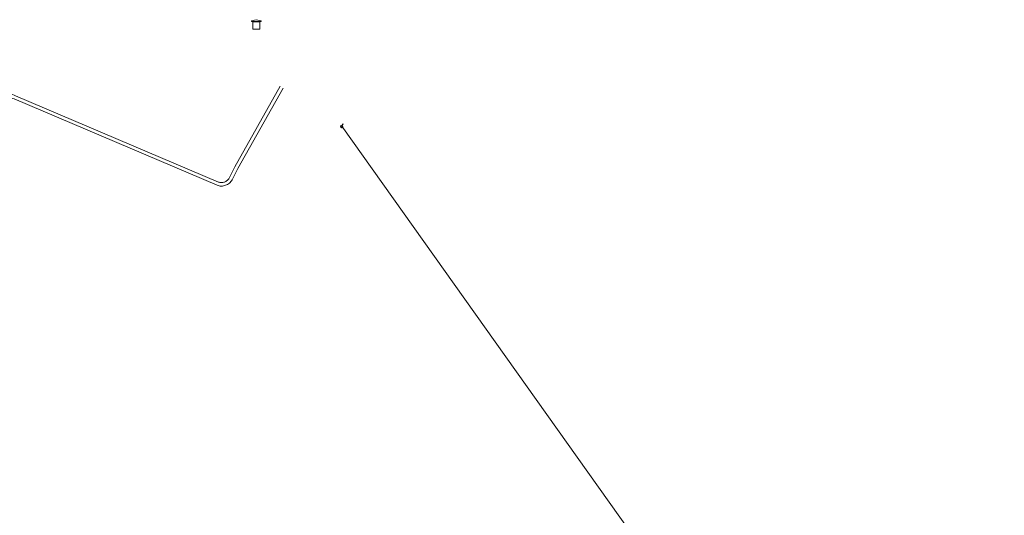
# Model space of a CAD drawing. Header units: metres. Extents: x 90551 to 91648, y 464474 to 467021.
# Tile 647 of 656: x 90861 to 90944, y 464923 to 464965. Entities that reach past the tile are written whole.
import ezdxf
from ezdxf.lldxf.tags import DXFTag

# ---------------------------------------------------------------- set-up
doc = ezdxf.new("R2010")
doc.units = ezdxf.units.M
for name, color, linetype, lineweight in [('B-OI-KL-ET_LS_230 V_UNIVERSITEIT LEIDEN-G', 190, 'KL-LS-SO', 18), ('B-OI-KL-ET_LS_HULPSTUK_LIANDER NV PAC 2AI68G2-S', 190, 'Continuous', 18), ('B-OI-KL-ET_LS_LIANDER NV PAC 2AI68G2-G', 190, 'KL-LS-SO', 18), ('B-OI-KL-ET_MS_10 KV_LIANDER NV PAC 2AI68G2-G', 130, 'KL-MS-SO', 18), ('B-OI-KL-ET_MS_HULPSTUK_LIANDER NV PAC 2AI68G2-S', 130, 'Continuous', 18)]:
    doc.layers.add(name, color=color, linetype=linetype, lineweight=lineweight)
doc.styles.add('NLCS-ISO', font='NLCS-ISO.TTF')
tags = doc.linetypes.add('KL-LS-SO', pattern='A,4,-1,[103,NLCS.SHX,S=0.75,R=0,X=0,Y=0],-1,4,-1,["L",Standard,S=1,R=0,X=0,Y=-0.5],-2', length=13).pattern_tags.tags
tags[18] = DXFTag(74, 10)
tags = doc.linetypes.add('KL-MS-SO', pattern='A,4,-1,[103,NLCS.SHX,S=0.75,R=0,X=0,Y=0],-1,4,-1,["M",Standard,S=1,R=0,X=0,Y=-0.5],-2', length=13).pattern_tags.tags
tags[18] = DXFTag(74, 10)

# ---------------------------------------------------------------- blocks, each defined once
blk = doc.blocks.new('SKL-WTB_HULP_TECHNISCH GEBOUW-SO')
at = {"color": 0, "linetype": 'ByBlock', "lineweight": 18}
for points in [[(-2, 1.5), (0, 2), (2, 1.5), (2, 1.18), (-2, 1.18)], [(-1.5, 1.02), (1.5, 1.02), (1.5, -2), (-1.5, -2)]]:
    blk.add_lwpolyline(points, close=True, dxfattribs=at)
at = {"color": 0, "linetype": 'ByBlock', "lineweight": 18, "style": 'NLCS-ISO', "flags": 1}
for tag, p in [('TYPE', (2.5, 0)), ('OMSCHRIJVING', (2.5, -3)), ('LABEL', (2.5, -1.5))]:
    blk.add_attdef(tag, p, '', height=1, dxfattribs=at)
blk = doc.blocks.new('SKL-WTB_HULP_KB MEETPUNT-SO')
at = {"linetype": 'ByBlock', "lineweight": 18}
h = blk.add_hatch(color=0, dxfattribs=at)
h.dxf.hatch_style = 1
h.paths.add_polyline_path([(0.6, 1.04), (0.26, 0.78), (0.54, 0.61)])
at = {"color": 0, "linetype": 'ByBlock', "lineweight": 18}
for points in [[(-0.4, -0.69), (0.4, 0.69)], [(0.6, 1.04), (0.26, 0.78)], [(0.26, 0.78), (0.54, 0.61)], [(0.6, 1.04), (0.54, 0.61)], [(0, -0.25), (0, -0.8)]]:
    blk.add_lwpolyline(points, dxfattribs=at)
blk.add_circle((0, 0), 0.5, dxfattribs=at)
at = {"color": 0, "linetype": 'ByBlock', "lineweight": 18, "style": 'NLCS-ISO', "flags": 1}
for tag, p in [('TYPE', (1.5, 0)), ('OMSCHRIJVING', (1.5, -3)), ('LABEL', (1.5, -1.5))]:
    blk.add_attdef(tag, p, '', height=1, dxfattribs=at)

msp = doc.modelspace()

# ---------------------------------------------------------------- linework, layer by layer
at = {"layer": 'B-OI-KL-ET_LS_230 V_UNIVERSITEIT LEIDEN-G', "flags": 128}
msp.add_lwpolyline([(90888, 464956), (90973.284, 464836.001)], dxfattribs=at)
at = {"layer": 'B-OI-KL-ET_LS_LIANDER NV PAC 2AI68G2-G', "flags": 128}
msp.add_lwpolyline([(90888, 464956), (90973.284, 464836.001)], dxfattribs=at)
at = {"layer": 'B-OI-KL-ET_MS_10 KV_LIANDER NV PAC 2AI68G2-G', "flags": 128}
for points in [[(90882.767, 464959.387), (90878.923, 464952.554), (90878.448, 464951.588), (90878.412, 464951.533), (90878.372, 464951.482), (90878.327, 464951.435), (90878.278, 464951.391), (90878.226, 464951.352), (90878.171, 464951.318), (90878.113, 464951.288), (90878.053, 464951.264), (90877.99, 464951.244), (90877.927, 464951.231), (90877.862, 464951.222), (90877.797, 464951.22), (90877.732, 464951.223), (90877.667, 464951.231), (90877.604, 464951.245), (90877.541, 464951.264), (90860.343, 464958.589), (90860.207, 464958.642), (90860.066, 464958.683), (90859.923, 464958.71), (90859.778, 464958.725), (90859.632, 464958.727), (90859.487, 464958.716), (90859.343, 464958.692), (90859.202, 464958.655), (90859.064, 464958.606), (90858.932, 464958.545), (90858.806, 464958.472), (90858.686, 464958.388), (90858.575, 464958.294), (90858.472, 464958.19), (90858.379, 464958.077), (90858.297, 464957.957)], [(90883.028, 464959.24), (90879.189, 464952.414), (90878.712, 464951.445), (90878.662, 464951.368), (90878.606, 464951.294), (90878.543, 464951.227), (90878.475, 464951.164), (90878.401, 464951.108), (90878.323, 464951.059), (90878.241, 464951.017), (90878.155, 464950.982), (90878.067, 464950.954), (90877.977, 464950.935), (90877.885, 464950.923), (90877.793, 464950.92), (90877.701, 464950.924), (90877.609, 464950.937), (90877.519, 464950.957), (90877.431, 464950.985), (90860.222, 464958.315), (90860.111, 464958.358), (90859.997, 464958.391), (90859.88, 464958.414), (90859.762, 464958.426), (90859.643, 464958.427), (90859.524, 464958.418), (90859.407, 464958.399), (90859.292, 464958.369), (90859.18, 464958.329), (90859.072, 464958.279), (90858.969, 464958.22), (90858.871, 464958.152), (90858.78, 464958.075), (90858.697, 464957.991), (90858.621, 464957.899), (90858.553, 464957.801)]]:
    msp.add_lwpolyline(points, dxfattribs=at)

# ---------------------------------------------------------------- block references
at = {"layer": 'B-OI-KL-ET_LS_HULPSTUK_LIANDER NV PAC 2AI68G2-S', "xscale": 0.2, "yscale": 0.2, "zscale": 0.2}
for name, p in [('SKL-WTB_HULP_TECHNISCH GEBOUW-SO', (90880.757, 464964.64)), ('SKL-WTB_HULP_KB MEETPUNT-SO', (90888, 464956))]:
    msp.add_blockref(name, p, dxfattribs=at)
at = {"layer": 'B-OI-KL-ET_MS_HULPSTUK_LIANDER NV PAC 2AI68G2-S', "xscale": 0.2, "yscale": 0.2, "zscale": 0.2}
msp.add_blockref('SKL-WTB_HULP_TECHNISCH GEBOUW-SO', (90880.757, 464964.64), dxfattribs=at)

doc.saveas('drawing.dxf')
